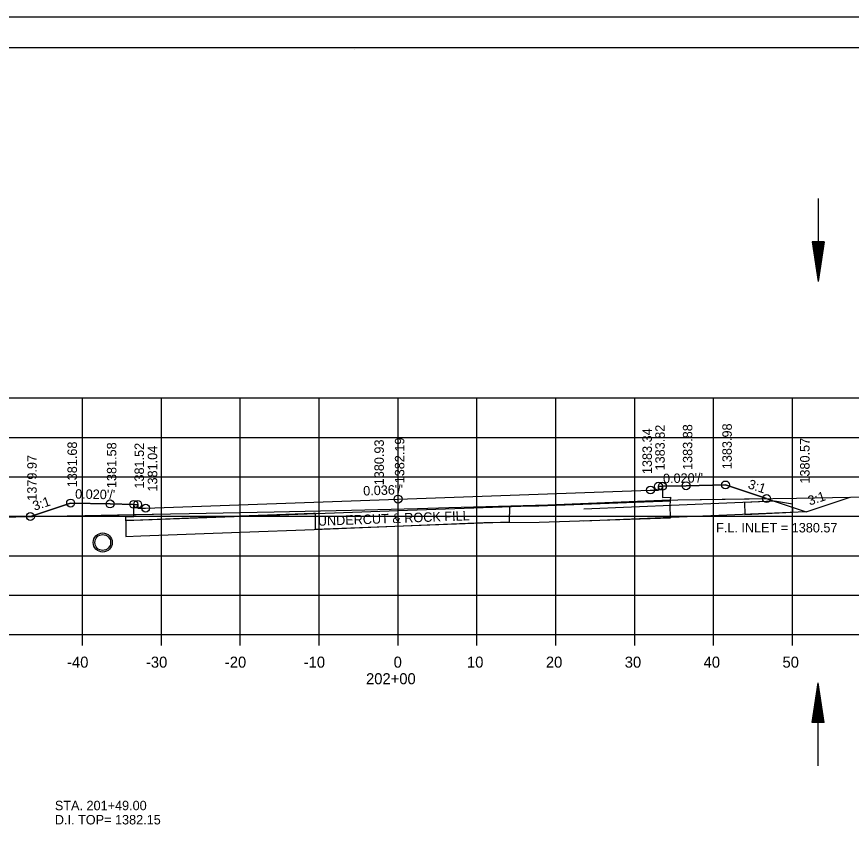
# Model space of a CAD drawing. Extents: x 1374311 to 1383814, y 384102 to 406278.
# Drawn here: x 1382591.7 to 1382697.5, y 402335.8 to 402438.3 of the extents above; entities that cross this region are included whole.
import ezdxf

# ---------------------------------------------------------------- set-up
doc = ezdxf.new("R2010")
doc.units = 0
for name, color, linetype in [('R_Axis', 7, 'Continuous'), ('R_Axis Annot', 7, 'Continuous'), ('R_Border', 7, 'Continuous'), ('R_Draft', 7, 'Continuous'), ('R_Exist Surface', 7, 'Continuous'), ('R_Fin Surface', 7, 'Continuous'), ('R_Grid', 7, 'Continuous'), ('R_No Plot', 7, 'Continuous'), ('R_Water', 7, 'Continuous'), ('R_Water Annot', 7, 'Continuous'), ('R_Xsect Elev', 7, 'Continuous'), ('R_Xsect Slope', 7, 'Continuous')]:
    doc.layers.add(name, color=color, linetype=linetype)

msp = doc.modelspace()

# ---------------------------------------------------------------- linework, layer by layer
at = {"layer": 'R_Axis'}
for p, q in [((1382500.07, 402360), (1382780.07, 402360)), ((1382600.07, 402358.6), (1382600.07, 402360)), ((1382610.07, 402358.6), (1382610.07, 402360)), ((1382620.07, 402358.6), (1382620.07, 402360)), ((1382630.07, 402358.6), (1382630.07, 402360)), ((1382640.07, 402358.6), (1382640.07, 402360)), ((1382650.07, 402358.6), (1382650.07, 402360)), ((1382660.07, 402358.6), (1382660.07, 402360)), ((1382670.07, 402358.6), (1382670.07, 402360)), ((1382680.07, 402358.6), (1382680.07, 402360)), ((1382690.07, 402358.6), (1382690.07, 402360))]:
    msp.add_line(p, q, dxfattribs=at)
at = {"layer": 'R_Border'}
for p, q in [((1382482.07, 402434.46), (1382798.25, 402434.46)), ((1382634.59, 402434.2), (1382634.59, 402434.2)), ((1382634.59, 402434.2), (1382634.59, 402434.2))]:
    msp.add_line(p, q, dxfattribs=at)
at = {"layer": 'R_Draft'}
for p, q in [((1382692.58, 402409.78), (1382693.33, 402404.78)), ((1382694.08, 402409.78), (1382692.58, 402409.78)), ((1382692.7, 402409.78), (1382693.33, 402405.61)), ((1382692.83, 402409.78), (1382693.33, 402406.47)), ((1382692.95, 402409.78), (1382693.33, 402407.3)), ((1382693.08, 402409.78), (1382693.33, 402408.15)), ((1382693.21, 402409.78), (1382693.33, 402408.99)), ((1382694.08, 402409.78), (1382693.33, 402404.78)), ((1382693.57, 402409.78), (1382693.33, 402408.15)), ((1382693.82, 402409.78), (1382693.33, 402406.47)), ((1382693.95, 402409.78), (1382693.33, 402405.61)), ((1382693.7, 402409.78), (1382693.33, 402407.3)), ((1382693.44, 402409.78), (1382693.33, 402408.99)), ((1382692.58, 402348.86), (1382693.33, 402353.86)), ((1382694.08, 402348.86), (1382693.33, 402353.86)), ((1382692.7, 402348.86), (1382693.33, 402353.02)), ((1382693.95, 402348.86), (1382693.33, 402353.02)), ((1382692.83, 402348.86), (1382693.33, 402352.16)), ((1382693.82, 402348.86), (1382693.33, 402352.16)), ((1382692.95, 402348.86), (1382693.33, 402351.33)), ((1382693.08, 402348.86), (1382693.33, 402350.48)), ((1382693.7, 402348.86), (1382693.33, 402351.33)), ((1382693.57, 402348.86), (1382693.33, 402350.48)), ((1382693.21, 402348.86), (1382693.33, 402349.65)), ((1382693.44, 402348.86), (1382693.33, 402349.65)), ((1382694.08, 402348.86), (1382692.58, 402348.86))]:
    msp.add_line(p, q, dxfattribs=at)
at = {"layer": 'R_Exist Surface'}
msp.add_lwpolyline([(1382587.2, 402374.86), (1382598.13, 402375.05), (1382600.35, 402375.11), (1382611.21, 402375.3), (1382613.59, 402375.36), (1382624.37, 402375.56), (1382634.16, 402375.78), (1382642.55, 402375.99), (1382646.5, 402376.12), (1382659.06, 402376.47), (1382673.51, 402377.02), (1382674.54, 402377.05), (1382675.53, 402377.08), (1382690.6, 402377.29), (1382697.43, 402377.43), (1382704.89, 402377.54)], dxfattribs=at)
msp.add_circle((1382602.63, 402371.67), 1.21, dxfattribs=at)
at = {"layer": 'R_Fin Surface'}
for p, q in [((1382674.62, 402376.92), (1382657.93, 402376.27)), ((1382674.58, 402376.42), (1382674.62, 402376.92)), ((1382657.93, 402376.27), (1382654.21, 402376.22)), ((1382607.41, 402374.51), (1382605.56, 402374.45)), ((1382605.56, 402374.45), (1382605.56, 402374.44))]:
    msp.add_line(p, q, dxfattribs=at)
for points in [[(1382593.46, 402374.97), (1382593.46, 402374.97), (1382598.56, 402376.67), (1382603.56, 402376.57), (1382603.56, 402376.57), (1382606.56, 402376.51), (1382606.56, 402376.51), (1382606.56, 402376.51), (1382607.06, 402376.51), (1382607.07, 402376.01), (1382607.07, 402376.01), (1382607.07, 402376.01), (1382608.07, 402376.03), (1382640.05, 402377.18), (1382640.07, 402377.18), (1382672.05, 402378.33), (1382672.07, 402378.33), (1382673.07, 402378.31), (1382673.07, 402378.31), (1382673.08, 402378.81), (1382673.08, 402378.81), (1382673.08, 402378.81), (1382673.58, 402378.81), (1382673.58, 402378.81), (1382676.58, 402378.87), (1382681.58, 402378.97), (1382681.58, 402378.97), (1382681.58, 402378.97), (1382691.81, 402375.57), (1382697.4, 402377.43)], [(1382673.58, 402378.81), (1382673.59, 402377.37), (1382674.59, 402377.42), (1382674.58, 402376.92), (1382673.58, 402376.89), (1382640.07, 402375.68), (1382606.56, 402374.48), (1382605.56, 402374.44), (1382605.57, 402374.94), (1382606.57, 402374.96), (1382606.56, 402376.51)], [(1382605.56, 402374.44), (1382605.57, 402372.45), (1382607.48, 402372.51), (1382620.09, 402373), (1382629.43, 402373.33), (1382650.94, 402374.2), (1382652.1, 402374.23), (1382657.95, 402374.27), (1382674.62, 402374.81), (1382674.58, 402376.42)], [(1382654.21, 402376.22), (1382654.17, 402374.27), (1382629.61, 402373.34), (1382629.62, 402375.35), (1382629.35, 402375.33), (1382620.02, 402375), (1382607.41, 402374.51)]]:
    msp.add_lwpolyline(points, dxfattribs=at)
at = {"layer": 'R_Grid'}
for p, q in [((1382500.07, 402390), (1382780.07, 402390)), ((1382600.07, 402360), (1382600.07, 402390)), ((1382610.07, 402360), (1382610.07, 402390)), ((1382620.07, 402360), (1382620.07, 402390)), ((1382630.07, 402360), (1382630.07, 402390)), ((1382640.07, 402360), (1382640.07, 402390)), ((1382650.07, 402360), (1382650.07, 402390)), ((1382660.07, 402360), (1382660.07, 402390)), ((1382670.07, 402360), (1382670.07, 402390)), ((1382680.07, 402360), (1382680.07, 402390)), ((1382690.07, 402360), (1382690.07, 402390)), ((1382500.07, 402385), (1382780.07, 402385)), ((1382500.07, 402380), (1382780.07, 402380)), ((1382500.07, 402375), (1382780.07, 402375)), ((1382500.07, 402370), (1382780.07, 402370)), ((1382500.07, 402365), (1382780.07, 402365)), ((1382500.07, 402360), (1382780.07, 402360))]:
    msp.add_line(p, q, dxfattribs=at)
at = {"layer": 'R_No Plot'}
msp.add_line((1382469.67, 402438.35), (1382803, 402438.35), dxfattribs=at)
for points in [[(1382469.66, 402438.35), (1382803, 402438.35), (1382803, 402225.01), (1382469.66, 402225.01)], [(1382715.99, 402434.46), (1382715.99, 402424.58), (1382751.72, 402424.58), (1382751.72, 402421.66), (1382774.92, 402421.66), (1382774.92, 402397.32), (1382798.25, 402397.32), (1382798.25, 402229), (1382482.07, 402229), (1382482.07, 402434.46)], [(1382674.58, 402377.05), (1382675.53, 402377.08), (1382686.79, 402377.24), (1382681.58, 402378.97), (1382681.58, 402378.97), (1382681.58, 402378.97), (1382676.58, 402378.87), (1382673.58, 402378.81), (1382673.58, 402378.81), (1382673.59, 402377.37), (1382674.59, 402377.42)], [(1382606.57, 402375.22), (1382611.21, 402375.3), (1382613.59, 402375.36), (1382624.37, 402375.56), (1382634.16, 402375.78), (1382642.55, 402375.99), (1382646.5, 402376.12), (1382659.06, 402376.47), (1382673.51, 402377.02), (1382674.54, 402377.05), (1382674.58, 402377.05), (1382674.58, 402376.92), (1382673.58, 402376.89), (1382640.07, 402375.68), (1382606.56, 402374.48), (1382605.56, 402374.44), (1382605.57, 402374.94), (1382606.57, 402374.96)], [(1382593.46, 402374.97), (1382598.13, 402375.05), (1382600.35, 402375.11), (1382606.57, 402375.22), (1382606.56, 402376.51), (1382606.56, 402376.51), (1382603.56, 402376.57), (1382603.56, 402376.57), (1382598.56, 402376.67), (1382593.46, 402374.97)]]:
    msp.add_lwpolyline(points, close=True, dxfattribs=at)
for centre in [(1382673.08, 402378.81), (1382673.08, 402378.81), (1382673.08, 402378.81), (1382673.58, 402378.81), (1382673.58, 402378.81), (1382676.58, 402378.87), (1382676.58, 402378.87), (1382676.58, 402378.87), (1382681.58, 402378.97), (1382681.58, 402378.97), (1382681.58, 402378.97), (1382672.07, 402378.33), (1382672.07, 402378.33), (1382672.07, 402378.33), (1382598.56, 402376.67), (1382598.56, 402376.67), (1382598.56, 402376.67), (1382603.56, 402376.57), (1382603.56, 402376.57), (1382603.56, 402376.57), (1382606.56, 402376.51), (1382606.56, 402376.51), (1382607.06, 402376.51), (1382607.06, 402376.51), (1382607.06, 402376.51), (1382640.07, 402377.18), (1382640.07, 402377.18), (1382640.07, 402377.18), (1382686.79, 402377.24), (1382686.79, 402377.24), (1382686.79, 402377.24), (1382608.07, 402376.03), (1382608.07, 402376.03), (1382608.07, 402376.03), (1382593.46, 402374.97), (1382593.46, 402374.97), (1382593.46, 402374.97), (1382593.46, 402374.97), (1382593.46, 402374.97), (1382593.46, 402374.97)]:
    msp.add_circle(centre, 0.5, dxfattribs=at)
at = {"layer": 'R_Water'}
for p, q in [((1382693.33, 402415.28), (1382693.33, 402404.78)), ((1382687.81, 402376.9), (1382663.61, 402375.89)), ((1382691.81, 402375.57), (1382663.61, 402374.39)), ((1382693.33, 402343.35), (1382693.33, 402353.86))]:
    msp.add_line(p, q, dxfattribs=at)
msp.add_lwpolyline([(1382683.98, 402376.74), (1382684.04, 402375.24), (1382690.12, 402375.5), (1382690.08, 402376.54), (1382687.81, 402376.9)], close=True, dxfattribs=at)
msp.add_circle((1382602.63, 402371.67), 1, dxfattribs=at)

# ---------------------------------------------------------------- texts
at = {"layer": 'R_Axis Annot'}
for s, p in [('-40', (1382598.11, 402355.8)), ('-30', (1382608.11, 402355.8)), ('-20', (1382618.11, 402355.8)), ('-10', (1382628.11, 402355.8)), ('0', (1382639.51, 402355.8)), ('10', (1382648.81, 402355.8)), ('20', (1382658.81, 402355.8)), ('30', (1382668.81, 402355.8)), ('40', (1382678.81, 402355.8)), ('50', (1382688.81, 402355.8)), ('202+00', (1382636.01, 402353.7))]:
    msp.add_text(s, height=1.4, dxfattribs=at).set_placement(p)
at = {"layer": 'R_Fin Surface'}
msp.add_text('UNDERCUT & ROCK FILL', height=1.2, rotation=2.0786, dxfattribs=at).set_placement((1382629.92, 402373.79))
at = {"layer": 'R_Water'}
msp.add_text('F.L. INLET = 1380.57', height=1.2, rotation=360, dxfattribs=at).set_placement((1382680.39, 402372.95))
at = {"layer": 'R_Water Annot'}
for s, p in [('STA. 201+49.00', (1382596.56, 402337.72)), ('D.I. TOP= 1382.15', (1382596.56, 402335.92))]:
    msp.add_text(s, height=1.2, dxfattribs=at).set_placement(p)
at = {"layer": 'R_Xsect Elev'}
for s, p in [('1383.82', (1382673.88, 402380.81)), ('1383.88', (1382677.38, 402380.87)), ('1383.98', (1382682.38, 402380.97)), ('1383.34', (1382672.25, 402380.35)), ('1381.68', (1382599.36, 402378.67)), ('1380.93', (1382638.27, 402378.93)), ('1382.19', (1382640.87, 402379.18)), ('1380.57', (1382692.24, 402379.14)), ('1381.58', (1382604.36, 402378.57)), ('1381.52', (1382607.86, 402378.51)), ('1381.04', (1382609.54, 402378.14)), ('1379.97', (1382594.26, 402376.97))]:
    msp.add_text(s, height=1.2, rotation=90, dxfattribs=at).set_placement(p)
at = {"layer": 'R_Xsect Slope'}
for s, rotation, p in [("0.020'/'", 1.1458, (1382673.67, 402379.19)), ("0.036'/'", 2.0618, (1382635.67, 402377.62)), ('3:1', 341.5651, (1382684.34, 402378.58)), ("0.020'/'", 358.8542, (1382599.12, 402377.24)), ('3:1', 18.4349, (1382692.26, 402376.35)), ('3:1', 18.4349, (1382593.98, 402375.69))]:
    msp.add_text(s, height=1.2, rotation=rotation, dxfattribs=at).set_placement(p)

doc.saveas('drawing.dxf')
